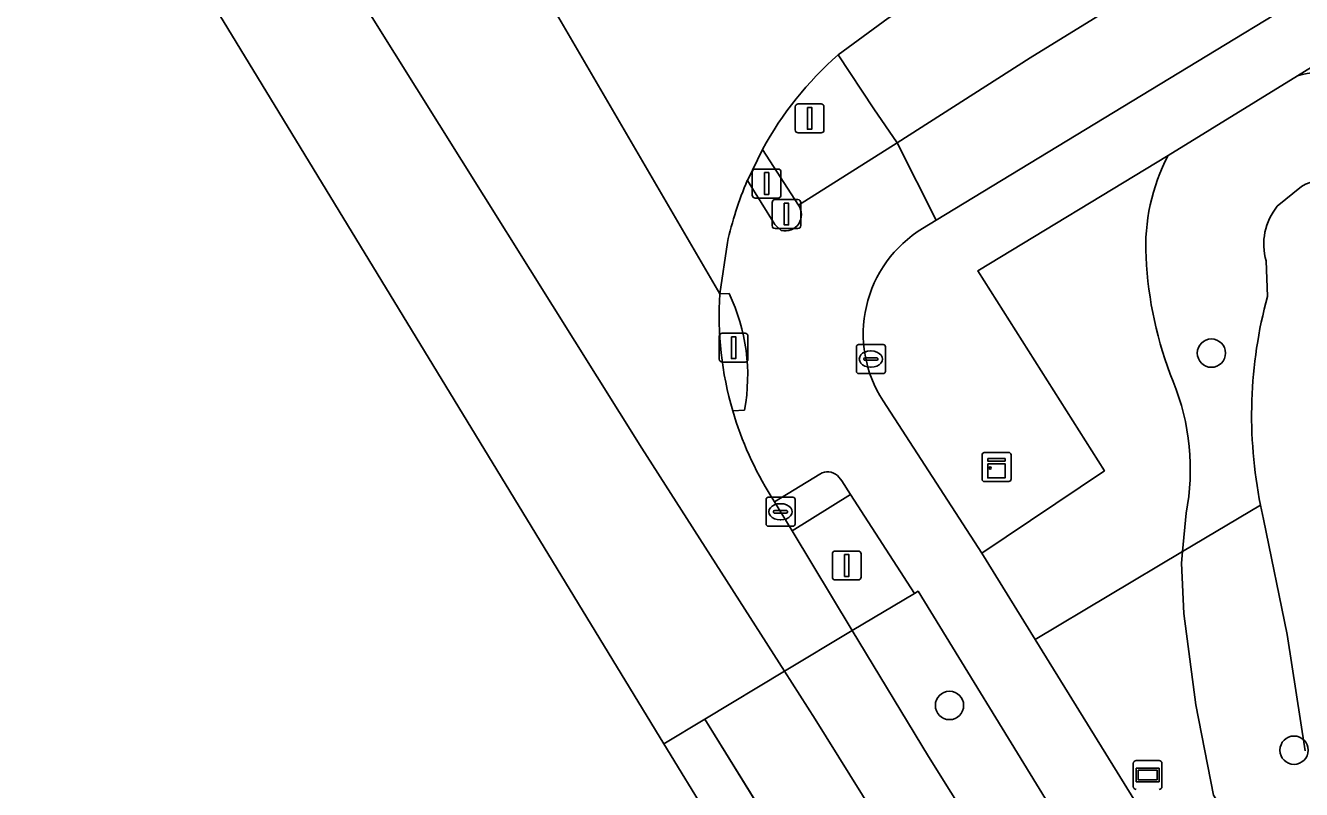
# Model space of a CAD drawing. Extents: x 157767 to 159172, y 387839 to 389425.
# Drawn here: x 158204.44 to 158248.51, y 388193.97 to 388220.34 of the extents above; entities that cross this region are included whole.
import ezdxf

# ---------------------------------------------------------------- set-up
doc = ezdxf.new("R2010")
doc.units = 0
for name, color, linetype in [('IMGEO_Berm_groen', 7, 'Continuous'), ('IMGEO_Boom', 7, 'Continuous'), ('IMGEO_Drukknoppaal', 7, 'Continuous'), ('IMGEO_Fietspad_gesloten', 7, 'Continuous'), ('IMGEO_Groenvoorziening', 7, 'Continuous'), ('IMGEO_Kast', 7, 'Continuous'), ('IMGEO_Kolk', 7, 'Continuous'), ('IMGEO_Lichtmast', 7, 'Continuous'), ('IMGEO_Rijbaan_lokaal_gesloten', 7, 'Continuous'), ('IMGEO_Rijbaan_regionaal_gesloten', 7, 'Continuous'), ('IMGEO_Verkeerseiland_open', 7, 'Continuous'), ('IMGEO_Verkeersregelinstallatiepaal', 7, 'Continuous'), ('IMGEO_Voetpad_open', 7, 'Continuous'), ('IMGEO_Wegwijzer', 7, 'Continuous')]:
    doc.layers.add(name, color=color, linetype=linetype)

msp = doc.modelspace()

# ---------------------------------------------------------------- linework, layer by layer
at = {"layer": 'IMGEO_Berm_groen'}
for points in [[(158269.792, 388238.979), (158269.443, 388239.539), (158281.935, 388247.326), (158281.394, 388250), (158281.369, 388250.126), (158281.167, 388250), (158277.869, 388247.946), (158264.594, 388239.709), (158248.555, 388229.66), (158234.236, 388220.596), (158232.504, 388219.327), (158233.735, 388217.461), (158234.536, 388216.285), (158239.139, 388219.222), (158248.541, 388225.022)], [(158284.447, 388130.761), (158267.054, 388157.932), (158267.593, 388158.305), (158251.677, 388184.006), (158245.465, 388193.775), (158244.861, 388196.895), (158244.443, 388200.045), (158244.365, 388201.777), (158244.402, 388202.182), (158239.306, 388199.147), (158261.497, 388163.28), (158266.953, 388154.792), (158280.022, 388132.677), (158287.415, 388120.635), (158315.068, 388075.588), (158319.468, 388069.305)]]:
    msp.add_lwpolyline(points, dxfattribs=at)
msp.add_lwpolyline([(158239.886, 388193.297), (158235.262, 388200.811), (158235.139, 388200.738), (158232.992, 388199.459), (158235.624, 388195.113), (158243.333, 388182.803), (158246.212, 388178.215), (158243.147, 388188.042)], close=True, dxfattribs=at)
at = {"layer": 'IMGEO_Boom'}
for centre in [(158245.395, 388209.031), (158236.349, 388196.871), (158248.249, 388195.328)]:
    msp.add_circle(centre, 0.489, dxfattribs=at)
at = {"layer": 'IMGEO_Drukknoppaal'}
for p, q in [((158230.223, 388213.43), (158230.223, 388214.23)), ((158230.223, 388214.23), (158230.223, 388213.43)), ((158230.323, 388214.33), (158231.113, 388214.33)), ((158231.113, 388214.33), (158230.323, 388214.33)), ((158231.213, 388214.23), (158231.213, 388213.43)), ((158231.213, 388213.43), (158231.213, 388214.23)), ((158231.113, 388213.33), (158230.323, 388213.33)), ((158230.323, 388213.33), (158231.113, 388213.33))]:
    msp.add_line(p, q, dxfattribs=at)
msp.add_lwpolyline([(158230.643, 388214.205), (158230.793, 388214.205), (158230.793, 388213.455), (158230.643, 388213.455), (158230.643, 388214.205)], dxfattribs=at)
for centre, start, end in [((158230.323, 388214.23), 90, 180), ((158230.323, 388214.23), 90, 180), ((158231.113, 388214.23), 0, 90), ((158231.113, 388214.23), 360, 90), ((158230.323, 388213.43), 180, 270), ((158230.323, 388213.43), 180, 270), ((158231.113, 388213.43), 270, 0), ((158231.113, 388213.43), 270, 0)]:
    msp.add_arc(centre, 0.1, start, end, dxfattribs=at)
at = {"layer": 'IMGEO_Fietspad_gesloten'}
for points in [[(158248.541, 388225.022), (158239.139, 388219.222), (158234.536, 388216.285), (158235.887, 388213.615), (158242.985, 388217.921), (158250.452, 388222.466)], [(158235.415, 388213.329), (158235.887, 388213.615), (158234.536, 388216.285), (158231.13, 388214.137)], [(158230.54, 388213.264), (158230.321, 388213.465), (158229.367, 388214.993)], [(158228.678, 388212.844), (158228.422, 388211.077), (158228.742, 388211.085)], [(158229.271, 388207.066), (158228.862, 388207.036)], [(158239.306, 388199.147), (158237.465, 388202.123), (158234.054, 388207.383)], [(158230.192, 388204.084), (158230.301, 388203.904), (158231.874, 388204.858)], [(158232.483, 388204.808), (158232.627, 388204.625), (158232.935, 388204.148), (158235.139, 388200.738), (158235.262, 388200.811), (158239.886, 388193.297), (158243.147, 388188.042), (158244.593, 388185.713), (158248.297, 388179.716), (158252.244, 388173.337), (158260.52, 388160.022), (158265.229, 388152.516), (158269.468, 388145.672), (158272.988, 388139.495), (158281.416, 388125.134), (158284.988, 388119.096), (158287.415, 388120.635), (158280.022, 388132.677), (158266.953, 388154.792), (158261.497, 388163.28), (158239.306, 388199.147)]]:
    msp.add_lwpolyline(points, dxfattribs=at)
for centre, radius, start, end in [((158240.408, 388210.268), 12.01, 156.8322, 167.6147), ((158230.674, 388213.81), 0.562, 256.2336, 35.6624), ((158237.62, 388209.696), 4.25, 121.2521, 212.9628), ((158222.785, 388208.257), 6.594, 349.5983, 25.3986), ((158240.067, 388210.309), 11.673, 196.2817, 212.2254), ((158232.144, 388204.414), 0.519, 49.275, 121.3379)]:
    msp.add_arc(centre, radius, start, end, dxfattribs=at)
at = {"layer": 'IMGEO_Groenvoorziening'}
for points in [[(158256.074, 388209.796), (158256.508, 388210.086), (158256.345, 388210.365), (158256.326, 388210.815), (158256.75, 388212.214), (158256.602, 388213.161), (158255.578, 388214.897), (158254.474, 388216.768), (158253.945, 388218.059), (158253.592, 388219.409), (158250.756, 388220.078), (158248.367, 388218.606)], [(158248.367, 388218.606), (158243.905, 388215.856)], [(158243.905, 388215.856), (158237.333, 388211.876), (158241.701, 388204.972), (158237.465, 388202.123), (158239.306, 388199.147), (158244.402, 388202.182), (158244.523, 388203.503)], [(158248.502, 388214.779), (158247.671, 388214.099)], [(158247.671, 388214.099), (158248.502, 388214.779)], [(158247.288, 388212.213), (158247.33, 388210.984)], [(158247.33, 388210.984), (158247.288, 388212.213)], [(158248.636, 388195.307), (158248.014, 388199.321), (158247.195, 388203.3), (158247.09, 388203.784), (158244.402, 388202.182), (158244.365, 388201.777), (158244.443, 388200.045), (158244.861, 388196.895), (158245.465, 388193.775), (158251.677, 388184.006), (158267.593, 388158.305), (158271.655, 388154.023)], [(158244.523, 388203.503), (158244.402, 388202.182), (158247.09, 388203.784)], [(158247.09, 388203.784), (158247.195, 388203.3), (158248.014, 388199.321), (158248.636, 388195.307)]]:
    msp.add_lwpolyline(points, dxfattribs=at)
for centre, radius, start, end in [((158249.294, 388215.282), 3.451, 60.9264, 105.5825), ((158249.294, 388215.282), 3.451, 60.9264, 105.5825), ((158249.9, 388212.707), 6.772, 152.2877, 183.0798), ((158249.9, 388212.707), 6.772, 152.2877, 183.0798), ((158249.113, 388213.825), 1.133, 55.5096, 122.6615), ((158249.113, 388213.825), 1.133, 55.5096, 122.6615), ((158249.258, 388212.795), 2.054, 140.5828, 196.4587), ((158249.258, 388212.795), 2.054, 140.5828, 196.4587), ((158256.334, 388212.977), 13.212, 182.7498, 201.8862), ((158256.334, 388212.977), 13.212, 182.7498, 201.8862), ((158262.541, 388206.873), 15.757, 164.8761, 191.3056), ((158262.541, 388206.873), 15.757, 164.8761, 191.3056), ((158236.504, 388205.01), 8.16, 349.3584, 21.8906), ((158236.504, 388205.01), 8.16, 349.3584, 21.8906)]:
    msp.add_arc(centre, radius, start, end, dxfattribs=at)
at = {"layer": 'IMGEO_Kast'}
for p, q in [((158237.475, 388204.676), (158237.475, 388205.517)), ((158237.475, 388205.517), (158237.475, 388204.676)), ((158237.55, 388205.601), (158238.391, 388205.601)), ((158238.391, 388205.601), (158237.55, 388205.601)), ((158238.475, 388205.526), (158238.475, 388204.685)), ((158238.475, 388204.685), (158238.475, 388205.526)), ((158238.4, 388204.601), (158237.559, 388204.601)), ((158237.559, 388204.601), (158238.4, 388204.601))]:
    msp.add_line(p, q, dxfattribs=at)
for points in [[(158237.67, 388205.391), (158238.27, 388205.391), (158238.27, 388205.306), (158237.67, 388205.306), (158237.67, 388205.391)], [(158237.67, 388205.216), (158238.27, 388205.216), (158238.27, 388204.727), (158237.67, 388204.727), (158237.67, 388205.216)]]:
    msp.add_lwpolyline(points, dxfattribs=at)
msp.add_circle((158237.754, 388205.065), 0.0377, dxfattribs=at)
for centre, start, end in [((158237.553, 388205.523), 92.4484, 184.2845), ((158237.553, 388205.523), 92.4484, 184.2845), ((158238.397, 388205.523), 2.4484, 94.2845), ((158238.397, 388205.523), 2.4484, 94.2845), ((158237.553, 388204.679), 182.4484, 274.2845), ((158237.553, 388204.679), 182.4484, 274.2845), ((158238.397, 388204.679), 272.4484, 4.2845), ((158238.397, 388204.679), 272.4484, 4.2845)]:
    msp.add_arc(centre, 0.0779, start, end, dxfattribs=at)
at = {"layer": 'IMGEO_Kolk'}
for p, q in [((158233.134, 388208.4), (158233.134, 388209.252)), ((158233.209, 388209.326), (158234.061, 388209.326)), ((158234.135, 388209.252), (158234.135, 388208.4)), ((158233.393, 388208.82), (158233.393, 388208.832)), ((158233.831, 388208.783), (158233.433, 388208.783)), ((158233.436, 388208.869), (158233.834, 388208.869)), ((158233.622, 388209.106), (158233.647, 388209.106)), ((158233.877, 388208.832), (158233.877, 388208.82)), ((158234.061, 388208.326), (158233.209, 388208.326)), ((158233.645, 388208.546), (158233.62, 388208.546)), ((158230.013, 388203.129), (158230.013, 388203.981)), ((158230.088, 388204.055), (158230.94, 388204.055)), ((158231.014, 388203.981), (158231.014, 388203.129)), ((158230.272, 388203.549), (158230.272, 388203.561)), ((158230.71, 388203.512), (158230.312, 388203.512)), ((158230.315, 388203.598), (158230.713, 388203.598)), ((158230.501, 388203.835), (158230.526, 388203.835)), ((158230.756, 388203.561), (158230.756, 388203.549)), ((158230.94, 388203.055), (158230.088, 388203.055)), ((158230.524, 388203.275), (158230.499, 388203.275))]:
    msp.add_line(p, q, dxfattribs=at)
for points in [[(158233.134, 388208.4), (158233.134, 388209.252)], [(158233.209, 388209.326), (158234.061, 388209.326)], [(158234.135, 388209.252), (158234.135, 388208.4)], [(158234.061, 388208.326), (158233.209, 388208.326)], [(158230.013, 388203.129), (158230.013, 388203.981)], [(158230.088, 388204.055), (158230.94, 388204.055)], [(158231.014, 388203.981), (158231.014, 388203.129)], [(158230.94, 388203.055), (158230.088, 388203.055)]]:
    msp.add_lwpolyline(points, dxfattribs=at)
for centre, radius, start, end in [((158233.211, 388209.25), 0.0765, 91.552, 178.448), ((158233.211, 388209.25), 0.0765, 91.552, 178.448), ((158234.059, 388209.25), 0.0765, 1.552, 88.448), ((158234.059, 388209.25), 0.0765, 1.552, 88.448), ((158233.433, 388208.829), 0.0403, 85.8775, 175.7526), ((158233.43, 388208.819), 0.0366, 178.938, 274.7102), ((158233.834, 388208.826), 0.043, 264.8664, 352.4533), ((158233.838, 388208.831), 0.0386, 1.7309, 96.639), ((158233.211, 388208.402), 0.0765, 181.552, 268.448), ((158233.211, 388208.402), 0.0765, 181.552, 268.448), ((158234.059, 388208.402), 0.0765, 271.552, 358.448), ((158234.059, 388208.402), 0.0765, 271.552, 358.448), ((158230.09, 388203.979), 0.0765, 91.552, 178.448), ((158230.09, 388203.979), 0.0765, 91.552, 178.448), ((158230.938, 388203.979), 0.0765, 1.552, 88.448), ((158230.938, 388203.979), 0.0765, 1.552, 88.448), ((158230.312, 388203.558), 0.0403, 85.8775, 175.7526), ((158230.309, 388203.548), 0.0366, 178.938, 274.7102), ((158230.713, 388203.555), 0.043, 264.8664, 352.4533), ((158230.717, 388203.56), 0.0386, 1.7309, 96.639), ((158230.09, 388203.131), 0.0765, 181.552, 268.448), ((158230.09, 388203.131), 0.0765, 181.552, 268.448), ((158230.938, 388203.131), 0.0765, 271.552, 358.448), ((158230.938, 388203.131), 0.0765, 271.552, 358.448)]:
    msp.add_arc(centre, radius, start, end, dxfattribs=at)
for centre, major_axis, ratio, start_param, end_param in [((158233.621, 388208.826), (-0.387, 0.002), 0.722429, 4.712389, 7.853982), ((158233.646, 388208.826), (-0.39, 0.002), 0.717154, 1.570796, 4.712389), ((158230.5, 388203.555), (-0.387, 0.002), 0.722429, 4.712389, 7.853982), ((158230.525, 388203.555), (-0.39, 0.002), 0.717154, 1.570796, 4.712389)]:
    msp.add_ellipse(centre, major_axis=major_axis, ratio=ratio, start_param=start_param, end_param=end_param, dxfattribs=at)
at = {"layer": 'IMGEO_Lichtmast'}
for p, q in [((158228.396, 388208.819), (158228.396, 388209.619)), ((158228.396, 388209.619), (158228.396, 388208.819)), ((158228.496, 388209.719), (158229.286, 388209.719)), ((158229.286, 388209.719), (158228.496, 388209.719)), ((158229.386, 388209.619), (158229.386, 388208.819)), ((158229.386, 388208.819), (158229.386, 388209.619)), ((158229.286, 388208.719), (158228.496, 388208.719)), ((158228.496, 388208.719), (158229.286, 388208.719))]:
    msp.add_line(p, q, dxfattribs=at)
msp.add_lwpolyline([(158228.816, 388209.594), (158228.966, 388209.594), (158228.966, 388208.844), (158228.816, 388208.844), (158228.816, 388209.594)], dxfattribs=at)
for centre, start, end in [((158228.496, 388209.619), 90, 180), ((158228.496, 388209.619), 90, 180), ((158229.286, 388209.619), 0, 90), ((158229.286, 388209.619), 360, 90), ((158228.496, 388208.819), 180, 270), ((158228.496, 388208.819), 180, 270), ((158229.286, 388208.819), 270, 0), ((158229.286, 388208.819), 270, 0)]:
    msp.add_arc(centre, 0.1, start, end, dxfattribs=at)
at = {"layer": 'IMGEO_Rijbaan_lokaal_gesloten'}
for points in [[(158232.504, 388219.327), (158234.236, 388220.596), (158248.555, 388229.66), (158264.594, 388239.709), (158277.869, 388247.946), (158281.167, 388250), (158281.369, 388250.126), (158282.323, 388250.72), (158291.553, 388256.471), (158304.666, 388264.637), (158318.32, 388273.151), (158327.166, 388278.678), (158329.789, 388280.317), (158345.174, 388289.863), (158347.634, 388291.422), (158350.21, 388293.055), (158351.701, 388294), (158356.997, 388297.192), (158363.613, 388301.064)], [(158326.908, 388286.149), (158325.945, 388285.55), (158323.39, 388283.962), (158320.172, 388281.961), (158311.965, 388276.829), (158301.424, 388270.224), (158292.876, 388264.893), (158285.85, 388260.547), (158277.711, 388255.433), (158269.832, 388250.589), (158268.881, 388250), (158261.994, 388245.734), (158256.361, 388242.184), (158254.243, 388240.849), (158245.553, 388235.376), (158238.633, 388231.098), (158230.073, 388225.616), (158228.915, 388224.902), (158225.581, 388222.844), (158224.726, 388222.317), (158222.611, 388221.012), (158228.422, 388211.077), (158228.678, 388212.844)], [(158229.367, 388214.993), (158229.888, 388216.064)]]:
    msp.add_lwpolyline(points, dxfattribs=at)
for centre, radius, start, end in [((158240.509, 388210.229), 12.118, 131.3434, 151.2172), ((158240.408, 388210.268), 12.01, 156.8322, 167.6147)]:
    msp.add_arc(centre, radius, start, end, dxfattribs=at)
at = {"layer": 'IMGEO_Rijbaan_regionaal_gesloten'}
for points in [[(158226.486, 388195.55), (158227.894, 388196.396), (158230.649, 388198.051), (158225.724, 388205.747), (158216.412, 388220.619), (158207.732, 388234.609), (158206.359, 388238.048), (158205.721, 388238.889), (158203.673, 388242.215), (158200.59, 388240.362), (158199.528, 388239.724), (158212.158, 388219.028)], [(158235.624, 388195.113), (158232.992, 388199.459), (158230.649, 388198.051), (158231.708, 388196.396), (158239.393, 388184.08), (158245.322, 388174.532), (158278.58, 388121.287), (158287.382, 388107.215), (158289.422, 388105.178), (158285.334, 388111.689), (158285.525, 388111.847), (158282.429, 388117.253), (158275.111, 388130.309), (158266.321, 388146.032), (158261.085, 388154.309), (158252.533, 388168.142), (158246.212, 388178.215), (158243.333, 388182.803)], [(158451.495, 387844.239), (158452.803, 387845.02), (158451.525, 387846.948), (158442.147, 387860.938), (158426.868, 387883.332), (158408.412, 387910.456), (158399.457, 387923.695), (158386.757, 387942.891), (158379.772, 387953.65), (158360.952, 387983.276), (158344.038, 388010.284), (158333.452, 388027.227), (158314.654, 388057.246), (158299.748, 388081.131), (158276.299, 388118.666), (158263.511, 388139.131), (158246.505, 388166.455), (158235.872, 388183.535), (158227.894, 388196.396), (158226.486, 388195.55), (158248.484, 388159.503), (158365.233, 387972.762)]]:
    msp.add_lwpolyline(points, close=True, dxfattribs=at)
for points in [[(158206.359, 388238.048), (158207.732, 388234.609), (158216.412, 388220.619), (158225.724, 388205.747), (158230.649, 388198.051), (158232.992, 388199.459), (158230.91, 388202.899), (158230.301, 388203.904), (158230.192, 388204.084)], [(158228.422, 388211.077), (158222.611, 388221.012)], [(158278.58, 388121.287), (158245.322, 388174.532), (158239.393, 388184.08), (158231.708, 388196.396), (158230.649, 388198.051), (158227.894, 388196.396), (158235.872, 388183.535), (158246.505, 388166.455), (158263.511, 388139.131)]]:
    msp.add_lwpolyline(points, dxfattribs=at)
for centre, radius, start, end in [((158240.02, 388210.295), 11.624, 176.1442, 196.284), ((158240.067, 388210.309), 11.673, 196.2817, 212.2254)]:
    msp.add_arc(centre, radius, start, end, dxfattribs=at)
at = {"layer": 'IMGEO_Verkeerseiland_open'}
for points in [[(158231.13, 388214.137), (158229.888, 388216.064), (158229.367, 388214.993), (158230.321, 388213.465), (158230.54, 388213.264)], [(158228.742, 388211.085), (158228.422, 388211.077)], [(158228.862, 388207.036), (158229.271, 388207.066)], [(158231.874, 388204.858), (158230.301, 388203.904), (158230.91, 388202.899), (158232.935, 388204.148), (158232.627, 388204.625), (158232.483, 388204.808)]]:
    msp.add_lwpolyline(points, dxfattribs=at)
for centre, radius, start, end in [((158230.674, 388213.81), 0.562, 256.2336, 35.6624), ((158240.02, 388210.295), 11.624, 176.1442, 196.284), ((158222.785, 388208.257), 6.594, 349.5983, 25.3986), ((158232.144, 388204.414), 0.519, 49.275, 121.3379)]:
    msp.add_arc(centre, radius, start, end, dxfattribs=at)
at = {"layer": 'IMGEO_Verkeersregelinstallatiepaal'}
for p, q in [((158231.024, 388216.733), (158231.024, 388217.533)), ((158231.024, 388217.533), (158231.024, 388216.733)), ((158231.124, 388217.633), (158231.914, 388217.633)), ((158231.914, 388217.633), (158231.124, 388217.633)), ((158232.014, 388217.533), (158232.014, 388216.733)), ((158232.014, 388216.733), (158232.014, 388217.533)), ((158231.914, 388216.633), (158231.124, 388216.633)), ((158231.124, 388216.633), (158231.914, 388216.633)), ((158229.638, 388215.384), (158230.428, 388215.384)), ((158230.428, 388215.384), (158229.638, 388215.384)), ((158229.538, 388214.484), (158229.538, 388215.284)), ((158229.538, 388215.284), (158229.538, 388214.484)), ((158230.528, 388215.284), (158230.528, 388214.484)), ((158230.528, 388214.484), (158230.528, 388215.284)), ((158230.428, 388214.384), (158229.638, 388214.384)), ((158229.638, 388214.384), (158230.428, 388214.384)), ((158232.303, 388201.302), (158232.303, 388202.102)), ((158232.303, 388202.102), (158232.303, 388201.302)), ((158232.403, 388202.202), (158233.193, 388202.202)), ((158233.193, 388202.202), (158232.403, 388202.202)), ((158233.293, 388202.102), (158233.293, 388201.302)), ((158233.293, 388201.302), (158233.293, 388202.102)), ((158233.193, 388201.202), (158232.403, 388201.202)), ((158232.403, 388201.202), (158233.193, 388201.202))]:
    msp.add_line(p, q, dxfattribs=at)
for points in [[(158231.444, 388217.508), (158231.594, 388217.508), (158231.594, 388216.758), (158231.444, 388216.758), (158231.444, 388217.508)], [(158229.958, 388215.259), (158230.108, 388215.259), (158230.108, 388214.509), (158229.958, 388214.509), (158229.958, 388215.259)], [(158232.723, 388202.077), (158232.873, 388202.077), (158232.873, 388201.327), (158232.723, 388201.327), (158232.723, 388202.077)]]:
    msp.add_lwpolyline(points, dxfattribs=at)
for centre, start, end in [((158231.124, 388217.533), 90, 180), ((158231.124, 388217.533), 90, 180), ((158231.914, 388217.533), 0, 90), ((158231.914, 388217.533), 360, 90), ((158231.124, 388216.733), 180, 270), ((158231.124, 388216.733), 180, 270), ((158231.914, 388216.733), 270, 0), ((158231.914, 388216.733), 270, 0), ((158229.638, 388215.284), 90, 180), ((158229.638, 388215.284), 90, 180), ((158230.428, 388215.284), 0, 90), ((158230.428, 388215.284), 360, 90), ((158229.638, 388214.484), 180, 270), ((158229.638, 388214.484), 180, 270), ((158230.428, 388214.484), 270, 0), ((158230.428, 388214.484), 270, 0), ((158232.403, 388202.102), 90, 180), ((158232.403, 388202.102), 90, 180), ((158233.193, 388202.102), 0, 90), ((158233.193, 388202.102), 360, 90), ((158232.403, 388201.302), 180, 270), ((158232.403, 388201.302), 180, 270), ((158233.193, 388201.302), 270, 0), ((158233.193, 388201.302), 270, 0)]:
    msp.add_arc(centre, 0.1, start, end, dxfattribs=at)
at = {"layer": 'IMGEO_Voetpad_open'}
for points in [[(158250.452, 388222.466), (158242.985, 388217.921), (158235.887, 388213.615), (158235.415, 388213.329)], [(158234.054, 388207.383), (158237.465, 388202.123), (158241.701, 388204.972), (158237.333, 388211.876), (158243.905, 388215.856), (158248.367, 388218.606), (158250.756, 388220.078)], [(158229.888, 388216.064), (158231.13, 388214.137), (158234.536, 388216.285), (158233.735, 388217.461), (158232.504, 388219.327)]]:
    msp.add_lwpolyline(points, dxfattribs=at)
msp.add_lwpolyline([(158232.935, 388204.148), (158230.91, 388202.899), (158232.992, 388199.459), (158235.139, 388200.738)], close=True, dxfattribs=at)
for centre, radius, start, end in [((158240.509, 388210.229), 12.118, 131.3434, 151.2172), ((158237.62, 388209.696), 4.25, 121.2521, 212.9628)]:
    msp.add_arc(centre, radius, start, end, dxfattribs=at)
at = {"layer": 'IMGEO_Wegwijzer'}
for p, q in [((158242.697, 388194.072), (158242.697, 388194.872)), ((158242.697, 388194.872), (158242.697, 388194.072)), ((158242.797, 388194.972), (158243.587, 388194.972)), ((158243.587, 388194.972), (158242.797, 388194.972)), ((158243.687, 388194.872), (158243.687, 388194.072)), ((158243.687, 388194.072), (158243.687, 388194.872))]:
    msp.add_line(p, q, dxfattribs=at)
for points in [[(158242.798, 388194.704), (158243.586, 388194.704), (158243.586, 388194.24), (158242.798, 388194.24), (158242.798, 388194.704)], [(158242.863, 388194.639), (158242.863, 388194.305), (158243.521, 388194.305), (158243.521, 388194.639), (158242.863, 388194.639)]]:
    msp.add_lwpolyline(points, dxfattribs=at)
for centre, start, end in [((158242.797, 388194.872), 90, 180), ((158242.797, 388194.872), 90, 180), ((158243.587, 388194.872), 0, 90), ((158243.587, 388194.872), 360, 90), ((158242.797, 388194.072), 180, 270), ((158242.797, 388194.072), 180, 270), ((158243.587, 388194.072), 270, 0), ((158243.587, 388194.072), 270, 0)]:
    msp.add_arc(centre, 0.1, start, end, dxfattribs=at)

doc.saveas('drawing.dxf')
